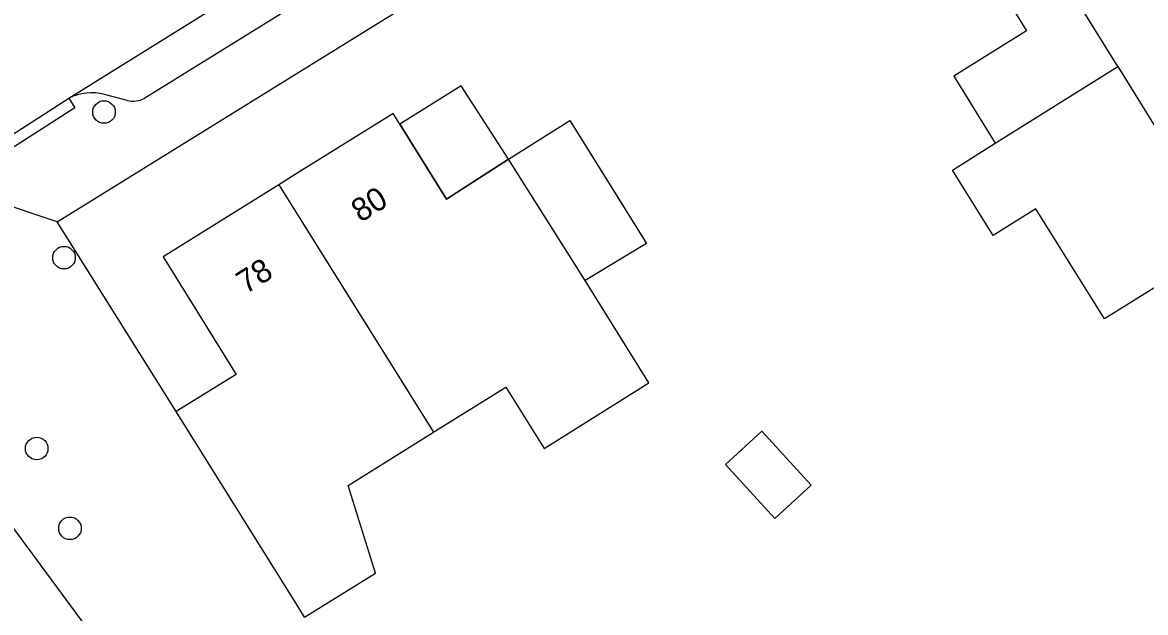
# Model space of a CAD drawing. Extents: x 157321 to 158827, y 386650 to 388532.
# Drawn here: x 157988.02 to 158036.72, y 388162.44 to 388188 of the extents above; entities that cross this region are included whole.
import ezdxf

# ---------------------------------------------------------------- set-up
doc = ezdxf.new("R2010")
doc.units = 0
for name, color, linetype in [('IMGEO_Boom', 7, 'Continuous'), ('IMGEO_Groenvoorziening', 7, 'Continuous'), ('IMGEO_Pand', 7, 'Continuous'), ('IMGEO_Pand_nummerreeks', 7, 'Continuous'), ('IMGEO_Pand_overbouw', 7, 'Continuous'), ('IMGEO_Rijbaan_lokaal_open', 7, 'Continuous'), ('IMGEO_Voetpad_open', 7, 'Continuous')]:
    doc.layers.add(name, color=color, linetype=linetype)

msp = doc.modelspace()

# ---------------------------------------------------------------- linework, layer by layer
at = {"layer": 'IMGEO_Boom'}
for centre in [(157991.557, 388184.119), (157989.821, 388177.81), (157988.638, 388169.541), (157990.08, 388166.085)]:
    msp.add_circle(centre, 0.489, dxfattribs=at)
at = {"layer": 'IMGEO_Groenvoorziening'}
for points in [[(157994.68, 388171.141), (157990.943, 388177.11), (157989.529, 388179.368)], [(157980.184, 388176.141), (158004.021, 388143.869), (158003.26, 388143.172)]]:
    msp.add_lwpolyline(points, dxfattribs=at)
at = {"layer": 'IMGEO_Pand'}
for points in [[(158035.513, 388186.094), (158033.881, 388188.717), (158038.831, 388191.798), (158039.587, 388192.268), (158036.454, 388197.302)], [(158028.602, 388192.416), (158031.563, 388187.632), (158028.4, 388185.674), (158030.203, 388182.764)], [(158035.513, 388186.094), (158037.14, 388183.481), (158042.091, 388186.561), (158042.249, 388186.659), (158045.376, 388181.64)], [(158030.203, 388182.764), (158035.513, 388186.094)], [(158009.09, 388182.084), (158006.414, 388180.352), (158004.389, 388183.596), (158004.099, 388184.061), (158004.005, 388184.002), (158000, 388181.508), (157999.134, 388180.969)], [(158009.09, 388182.084), (158011.752, 388183.753), (158015.073, 388178.43), (158012.425, 388176.815)], [(158037.499, 388176.752), (158034.941, 388175.155), (158031.961, 388179.929), (158030.114, 388178.771), (158028.341, 388181.597), (158030.203, 388182.764)], [(158012.425, 388176.815), (158009.09, 388182.084)], [(157999.134, 388180.969), (157994.117, 388177.845), (157997.286, 388172.754), (157994.68, 388171.141)], [(157999.134, 388180.969), (158000, 388179.583), (158005.836, 388170.245)], [(158005.836, 388170.245), (158005.931, 388170.304), (158008.981, 388172.205), (158010.648, 388169.546), (158015.174, 388172.383), (158012.425, 388176.815)], [(158000.253, 388162.237), (158000, 388162.641), (157994.68, 388171.141)], [(158000.253, 388162.237), (158003.335, 388164.141), (158002.142, 388167.942), (158005.836, 388170.245)], [(158022.214, 388167.952), (158020.073, 388170.289), (158018.508, 388168.854), (158020.65, 388166.517), (158022.214, 388167.952)]]:
    msp.add_lwpolyline(points, dxfattribs=at)
at = {"layer": 'IMGEO_Pand_overbouw'}
msp.add_lwpolyline([(158007.049, 388185.253), (158004.389, 388183.596), (158006.414, 388180.352), (158009.09, 388182.084)], close=True, dxfattribs=at)
at = {"layer": 'IMGEO_Rijbaan_lokaal_open'}
for points in [[(157990.029, 388184.718), (158000, 388190.923), (158032.023, 388210.851)], [(157986.831, 388182.667), (157990.029, 388184.718)]]:
    msp.add_lwpolyline(points, dxfattribs=at)
at = {"layer": 'IMGEO_Voetpad_open'}
for points in [[(157989.529, 388179.368), (158000, 388185.847), (158030.669, 388204.824)], [(158000.563, 388189.193), (158000, 388188.845), (157993.321, 388184.714)], [(157990.029, 388184.718), (157990.298, 388184.298), (157987.1, 388182.247), (157986.831, 388182.667)], [(157992.559, 388184.619), (157991.583, 388184.879)], [(157989.529, 388179.368), (157986.788, 388180.274), (157980.184, 388176.141)]]:
    msp.add_lwpolyline(points, dxfattribs=at)
for centre, radius, start, end in [((157991.018, 388182.752), 2.201, 75.1266, 116.7033), ((157992.81, 388185.709), 1.118, 257.0282, 297.1848)]:
    msp.add_arc(centre, radius, start, end, dxfattribs=at)

# ---------------------------------------------------------------- texts
at = {"layer": 'IMGEO_Pand_nummerreeks'}
for s, rotation, p in [('80', 31.9137, (158002.681, 388179.313)), ('78', 31.9083, (157997.699, 388176.212))]:
    msp.add_text(s, height=1, rotation=rotation, dxfattribs=at).set_placement(p)

doc.saveas('drawing.dxf')
